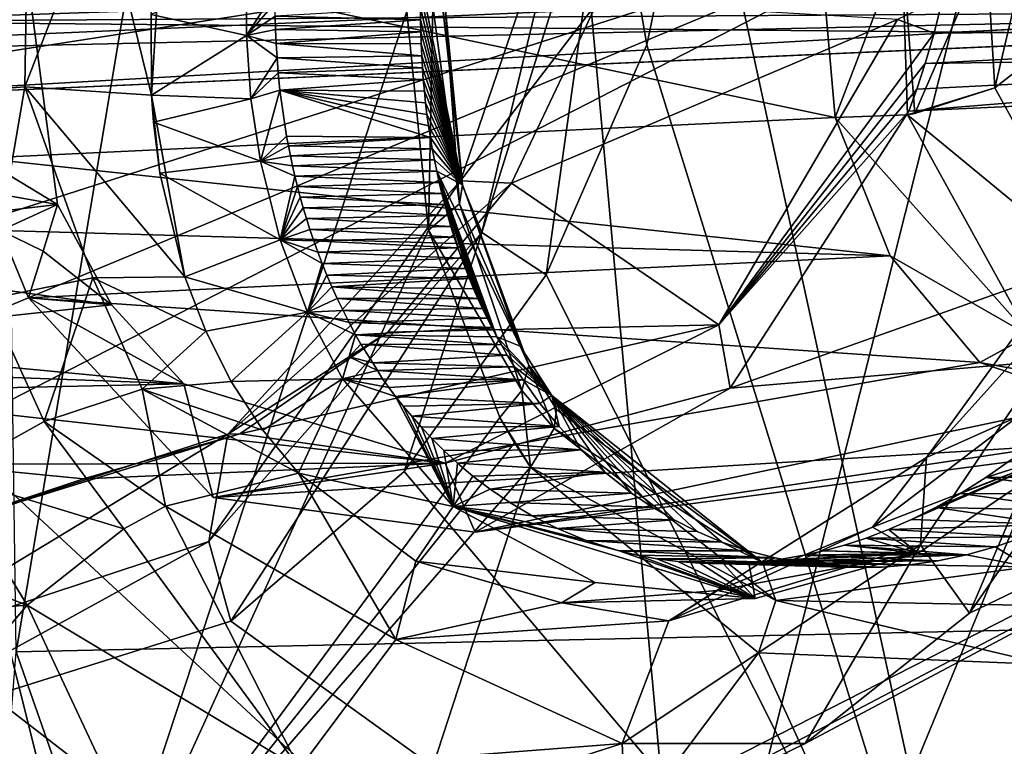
# Model space of a CAD drawing. Header units: metres. Extents: x -150 to 307, y -550 to 84.
# Tile 518 of 656: x 198.42 to 201.46, y -38.42 to -36.18. Entities that reach past the tile are written whole.
import ezdxf

# ---------------------------------------------------------------- set-up
doc = ezdxf.new("R2010")
doc.units = ezdxf.units.M
doc.layers.add('solid_26006363', color=7, linetype='CONTINUOUS')

msp = doc.modelspace()

# ---------------------------------------------------------------- linework, layer by layer
at = {"layer": 'solid_26006363'}
for points in [[(198.146149, -19.081165, 915.328918), (201.605896, -19.081144, 918.411438), (198.412628, -38.132488, 912.564453)], [(201.605896, -19.081144, 918.411438), (205.241486, -37.984425, 918.648743), (198.412628, -38.132488, 912.564453)], [(196.07933, -35.491276, 913.228882), (200.500763, -39.591015, 916.334229), (199.6026, -29.737677, 917.342285)], [(199.6026, -29.737677, 917.342285), (200.500763, -39.591015, 916.334229), (204.250427, -35.52541, 920.349731)], [(196.60083, -30.959694, 878.640259), (199.61853, -36.156464, 881.983643), (198.641815, -39.122635, 881.911133)], [(196.60083, -30.959694, 878.640259), (198.641815, -39.122635, 881.911133), (197.154144, -41.897629, 881.450073)], [(196.07933, -35.491276, 913.228882), (196.779678, -47.213314, 911.235229), (200.500763, -39.591015, 916.334229)], [(200.243149, -35.582558, 888.714294), (200.516663, -35.503532, 889.034363), (200.35878, -36.259407, 889.081665)], [(200.35878, -36.259407, 889.081665), (200.516663, -35.503532, 889.034363), (201.440521, -39.739426, 890.814392)], [(200.516663, -35.503532, 889.034363), (202.404663, -35.79108, 890.63623), (201.440521, -39.739426, 890.814392)], [(200.500763, -39.591015, 916.334229), (206.086868, -47.236549, 919.437012), (204.250427, -35.52541, 920.349731)], [(199.850174, -36.838108, 888.72168), (200.243149, -35.582558, 888.714294), (200.048508, -36.968666, 888.998657)], [(200.138489, -35.639362, 888.180603), (200.243149, -35.582558, 888.714294), (199.850174, -36.838108, 888.72168)], [(200.243149, -35.582558, 888.714294), (200.35878, -36.259407, 889.081665), (200.048508, -36.968666, 888.998657)], [(198.157852, -35.611271, 889.118225), (197.820526, -36.187199, 888.982178), (201.400894, -35.810596, 891.788635)], [(202.438477, -36.028652, 882.87616), (197.820526, -36.187199, 888.982178), (198.157852, -35.611271, 889.118225)], [(199.783768, -36.679253, 888.202698), (200.138489, -35.639362, 888.180603), (199.850174, -36.838108, 888.72168)], [(200.206635, -36.128174, 887.755188), (200.138489, -35.639362, 888.180603), (199.783768, -36.679253, 888.202698)], [(201.613052, -35.629185, 881.686584), (201.433731, -36.39249, 881.715088), (201.407944, -35.959435, 881.597656)], [(201.613052, -35.629185, 881.686584), (201.592758, -36.267509, 881.812805), (201.433731, -36.39249, 881.715088)], [(197.95256, -36.427349, 883.567749), (198.449493, -35.740887, 883.377441), (197.972839, -35.681408, 883.407166)], [(197.95256, -36.427349, 883.567749), (198.439331, -36.388664, 883.521301), (198.449493, -35.740887, 883.377441)], [(198.439331, -36.388664, 883.521301), (198.674774, -35.7808, 883.273132), (198.449493, -35.740887, 883.377441)], [(201.911835, -36.075253, 882.406982), (196.520798, -35.785225, 887.856445), (196.81134, -36.29821, 888.205566)], [(198.439331, -36.388664, 883.521301), (198.830109, -36.414768, 883.278137), (198.674774, -35.7808, 883.273132)], [(198.830109, -36.414768, 883.278137), (198.86557, -35.823593, 883.116211), (198.674774, -35.7808, 883.273132)], [(202.404663, -35.79108, 890.63623), (201.400894, -35.810596, 891.788635), (203.054871, -36.350323, 891.301392)], [(203.887634, -39.413513, 892.74707), (201.440521, -39.739426, 890.814392), (202.404663, -35.79108, 890.63623)], [(198.419159, -35.838333, 884.19165), (198.539871, -36.751644, 884.495178), (197.297882, -36.53051, 885.619934)], [(197.306168, -36.447559, 888.633423), (197.487518, -37.066647, 888.924561), (201.400894, -35.810596, 891.788635)], [(197.820526, -36.187199, 888.982178), (197.306168, -36.447559, 888.633423), (201.400894, -35.810596, 891.788635)], [(197.487518, -37.066647, 888.924561), (197.51506, -37.429348, 889.033691), (201.400894, -35.810596, 891.788635)], [(197.51506, -37.429348, 889.033691), (197.542206, -37.793083, 889.143616), (201.400894, -35.810596, 891.788635)], [(200.005386, -41.350395, 892.043335), (201.400894, -35.810596, 891.788635), (197.542206, -37.793083, 889.143616)], [(198.303192, -36.609104, 884.276001), (198.539871, -36.751644, 884.495178), (198.419159, -35.838333, 884.19165)], [(198.830109, -36.414768, 883.278137), (198.828629, -36.165966, 883.197571), (198.86557, -35.823593, 883.116211)], [(202.06424, -36.357605, 892.462585), (201.400894, -35.810596, 891.788635), (200.005386, -41.350395, 892.043335)], [(203.054871, -36.350323, 891.301392), (201.400894, -35.810596, 891.788635), (202.06424, -36.357605, 892.462585)], [(200.89064, -35.907051, 881.615967), (200.940506, -36.483932, 881.755615), (198.264847, -35.919846, 884.088989)], [(198.264847, -35.919846, 884.088989), (200.940506, -36.483932, 881.755615), (198.303192, -36.609104, 884.276001)], [(201.146118, -35.945385, 881.510315), (200.940506, -36.483932, 881.755615), (200.89064, -35.907051, 881.615967)], [(201.146118, -35.945385, 881.510315), (201.163574, -36.475231, 881.65509), (200.940506, -36.483932, 881.755615)], [(201.146118, -35.945385, 881.510315), (201.186401, -36.471249, 881.652588), (201.163574, -36.475231, 881.65509)], [(201.146118, -35.945385, 881.510315), (201.407944, -35.959435, 881.597656), (201.186401, -36.471249, 881.652588)], [(201.407944, -35.959435, 881.597656), (201.433731, -36.39249, 881.715088), (201.186401, -36.471249, 881.652588)], [(202.352188, -36.15818, 882.799316), (197.820526, -36.187199, 888.982178), (202.438477, -36.028652, 882.87616)], [(199.123123, -36.230049, 882.901611), (199.124222, -36.02935, 882.857361), (198.828629, -36.165966, 883.197571)], [(199.211548, -36.091263, 882.939636), (199.124222, -36.02935, 882.857361), (199.123123, -36.230049, 882.901611)], [(201.911835, -36.075253, 882.406982), (196.81134, -36.29821, 888.205566), (201.999786, -36.182186, 882.485291)], [(199.662659, -36.069263, 882.410828), (199.66153, -36.107121, 882.419556), (199.790054, -36.691853, 882.447144)], [(199.722946, -36.092262, 882.305786), (199.662659, -36.069263, 882.410828), (199.790054, -36.691853, 882.447144)], [(199.211349, -36.130146, 882.948181), (199.211548, -36.091263, 882.939636), (199.123123, -36.230049, 882.901611)], [(199.66153, -36.107121, 882.419556), (199.660934, -36.144791, 882.428711), (199.790054, -36.691853, 882.447144)], [(199.734924, -36.117252, 882.185974), (199.722946, -36.092262, 882.305786), (199.790054, -36.691853, 882.447144)], [(199.211731, -36.170372, 882.95752), (199.211349, -36.130146, 882.948181), (199.123123, -36.230049, 882.901611)], [(199.698349, -36.139565, 882.073975), (199.68512, -36.83107, 882.187988), (199.61853, -36.156464, 881.983643)], [(199.698349, -36.139565, 882.073975), (199.780746, -36.750233, 882.308777), (199.68512, -36.83107, 882.187988)], [(199.698349, -36.139565, 882.073975), (199.734924, -36.117252, 882.185974), (199.780746, -36.750233, 882.308777)], [(199.734924, -36.117252, 882.185974), (199.790054, -36.691853, 882.447144), (199.780746, -36.750233, 882.308777)], [(199.940918, -36.686573, 887.72052), (200.206635, -36.128174, 887.755188), (199.783768, -36.679253, 888.202698)], [(201.133255, -36.181389, 886.426392), (200.206635, -36.128174, 887.755188), (199.940918, -36.686573, 887.72052)], [(201.246017, -36.22303, 886.52655), (201.273468, -36.112949, 886.523254), (201.133255, -36.181389, 886.426392)], [(203.379333, -36.12162, 883.688232), (201.273468, -36.112949, 886.523254), (201.246017, -36.22303, 886.52655)], [(203.379333, -36.12162, 883.688232), (201.246017, -36.22303, 886.52655), (203.35878, -36.205265, 883.68573)], [(202.23909, -36.228844, 882.698547), (197.820526, -36.187199, 888.982178), (202.352188, -36.15818, 882.799316)], [(198.641815, -39.122635, 881.911133), (199.61853, -36.156464, 881.983643), (199.68512, -36.83107, 882.187988)], [(199.123123, -36.230049, 882.901611), (198.828629, -36.165966, 883.197571), (198.830109, -36.414768, 883.278137)], [(199.212875, -36.212036, 882.967834), (199.211731, -36.170372, 882.95752), (199.123123, -36.230049, 882.901611)], [(199.211731, -36.170372, 882.95752), (199.660904, -36.182262, 882.438232), (199.660934, -36.144791, 882.428711)], [(199.212875, -36.212036, 882.967834), (199.660904, -36.182262, 882.438232), (199.211731, -36.170372, 882.95752)], [(199.660934, -36.144791, 882.428711), (199.660904, -36.182262, 882.438232), (199.790054, -36.691853, 882.447144)], [(201.999786, -36.182186, 882.485291), (196.81134, -36.29821, 888.205566), (197.306168, -36.447559, 888.633423)], [(201.999786, -36.182186, 882.485291), (197.306168, -36.447559, 888.633423), (202.113388, -36.234154, 882.586548)], [(202.23909, -36.228844, 882.698547), (197.306168, -36.447559, 888.633423), (197.820526, -36.187199, 888.982178)], [(199.212875, -36.212036, 882.967834), (199.661438, -36.219528, 882.448181), (199.660904, -36.182262, 882.438232)], [(199.660904, -36.182262, 882.438232), (199.661438, -36.219528, 882.448181), (199.790054, -36.691853, 882.447144)], [(200.581528, -37.123749, 886.20343), (201.133255, -36.181389, 886.426392), (199.940918, -36.686573, 887.72052)], [(201.246017, -36.22303, 886.52655), (201.133255, -36.181389, 886.426392), (200.581528, -37.123749, 886.20343)], [(202.113388, -36.234154, 882.586548), (197.306168, -36.447559, 888.633423), (202.23909, -36.228844, 882.698547)], [(199.136993, -36.425858, 882.956726), (199.123123, -36.230049, 882.901611), (198.830109, -36.414768, 883.278137)], [(199.214722, -36.255108, 882.979004), (199.212875, -36.212036, 882.967834), (199.123123, -36.230049, 882.901611)], [(199.217484, -36.299671, 882.991211), (199.123123, -36.230049, 882.901611), (199.136993, -36.425858, 882.956726)], [(199.217484, -36.299671, 882.991211), (199.214722, -36.255108, 882.979004), (199.123123, -36.230049, 882.901611)], [(199.214722, -36.255108, 882.979004), (199.661438, -36.219528, 882.448181), (199.212875, -36.212036, 882.967834)], [(199.214722, -36.255108, 882.979004), (199.662521, -36.256584, 882.458496), (199.661438, -36.219528, 882.448181)], [(199.661438, -36.219528, 882.448181), (199.662521, -36.256584, 882.458496), (199.790054, -36.691853, 882.447144)], [(201.218704, -36.316486, 886.526123), (201.246017, -36.22303, 886.52655), (200.581528, -37.123749, 886.20343)], [(203.35878, -36.205265, 883.68573), (201.246017, -36.22303, 886.52655), (201.218704, -36.316486, 886.526123)], [(203.35878, -36.205265, 883.68573), (201.218704, -36.316486, 886.526123), (203.335449, -36.286343, 883.68042)], [(199.214722, -36.255108, 882.979004), (199.664154, -36.293419, 882.469177), (199.662521, -36.256584, 882.458496)], [(199.217484, -36.299671, 882.991211), (199.664154, -36.293419, 882.469177), (199.214722, -36.255108, 882.979004)], [(199.662521, -36.256584, 882.458496), (199.664154, -36.293419, 882.469177), (199.790054, -36.691853, 882.447144)], [(200.048508, -36.968666, 888.998657), (200.35878, -36.259407, 889.081665), (201.440521, -39.739426, 890.814392)], [(199.217484, -36.299671, 882.991211), (199.666336, -36.330032, 882.480225), (199.664154, -36.293419, 882.469177)], [(199.664154, -36.293419, 882.469177), (199.666336, -36.330032, 882.480225), (199.790054, -36.691853, 882.447144)], [(203.335449, -36.286343, 883.68042), (201.192291, -36.395985, 886.523315), (201.167603, -36.463921, 886.519165)], [(203.335449, -36.286343, 883.68042), (201.167603, -36.463921, 886.519165), (203.30957, -36.364742, 883.672546)], [(203.335449, -36.286343, 883.68042), (201.218704, -36.316486, 886.526123), (201.192291, -36.395985, 886.523315)], [(201.592758, -36.267509, 881.812805), (201.741913, -36.95203, 882.086243), (201.433731, -36.39249, 881.715088)], [(199.221191, -36.345753, 883.004517), (199.217484, -36.299671, 882.991211), (199.136993, -36.425858, 882.956726)], [(199.221191, -36.345753, 883.004517), (199.666336, -36.330032, 882.480225), (199.217484, -36.299671, 882.991211)], [(201.192291, -36.395985, 886.523315), (201.218704, -36.316486, 886.526123), (200.581528, -37.123749, 886.20343)], [(199.226578, -36.399181, 883.020874), (199.221191, -36.345753, 883.004517), (199.136993, -36.425858, 882.956726)], [(199.221191, -36.345753, 883.004517), (199.669052, -36.366421, 882.491638), (199.666336, -36.330032, 882.480225)], [(199.226578, -36.399181, 883.020874), (199.669052, -36.366421, 882.491638), (199.221191, -36.345753, 883.004517)], [(199.666336, -36.330032, 882.480225), (199.669052, -36.366421, 882.491638), (199.790054, -36.691853, 882.447144)], [(199.226578, -36.399181, 883.020874), (199.672333, -36.40258, 882.503418), (199.669052, -36.366421, 882.491638)], [(199.669052, -36.366421, 882.491638), (199.672333, -36.40258, 882.503418), (199.790054, -36.691853, 882.447144)], [(204.471985, -37.200504, 894.66687), (202.06424, -36.357605, 892.462585), (200.005386, -41.350395, 892.043335)], [(203.30957, -36.364742, 883.672546), (201.167603, -36.463921, 886.519165), (200.616348, -37.31908, 886.277466)], [(202.817108, -37.13018, 883.4021), (203.30957, -36.364742, 883.672546), (200.616348, -37.31908, 886.277466)], [(197.95256, -36.427349, 883.567749), (198.326126, -37.044201, 883.839478), (198.439331, -36.388664, 883.521301)], [(198.439331, -36.388664, 883.521301), (198.326126, -37.044201, 883.839478), (198.648895, -36.978058, 883.734985)], [(198.439331, -36.388664, 883.521301), (198.648895, -36.978058, 883.734985), (198.93335, -36.975422, 883.536133)], [(198.439331, -36.388664, 883.521301), (198.93335, -36.975422, 883.536133), (198.830109, -36.414768, 883.278137)], [(198.856003, -36.655067, 883.374634), (198.830109, -36.414768, 883.278137), (198.93335, -36.975422, 883.536133)], [(198.856003, -36.655067, 883.374634), (198.836243, -36.497795, 883.309326), (198.830109, -36.414768, 883.278137)], [(199.136993, -36.425858, 882.956726), (198.830109, -36.414768, 883.278137), (198.836243, -36.497795, 883.309326)], [(199.226578, -36.399181, 883.020874), (199.136993, -36.425858, 882.956726), (199.166534, -36.618061, 883.02356)], [(199.247208, -36.541508, 883.069397), (199.226578, -36.399181, 883.020874), (199.166534, -36.618061, 883.02356)], [(199.226578, -36.399181, 883.020874), (199.690842, -36.544914, 882.554321), (199.685394, -36.509663, 882.541077)], [(199.247208, -36.541508, 883.069397), (199.690842, -36.544914, 882.554321), (199.226578, -36.399181, 883.020874)], [(199.226578, -36.399181, 883.020874), (199.685394, -36.509663, 882.541077), (199.680496, -36.474194, 882.528137)], [(199.226578, -36.399181, 883.020874), (199.680496, -36.474194, 882.528137), (199.676132, -36.438503, 882.515625)], [(199.226578, -36.399181, 883.020874), (199.676132, -36.438503, 882.515625), (199.672333, -36.40258, 882.503418)], [(199.672333, -36.40258, 882.503418), (199.676132, -36.438503, 882.515625), (199.790054, -36.691853, 882.447144)], [(201.167603, -36.463921, 886.519165), (201.192291, -36.395985, 886.523315), (200.581528, -37.123749, 886.20343)], [(201.433731, -36.39249, 881.715088), (201.163574, -36.475231, 881.65509), (201.186401, -36.471249, 881.652588)], [(201.741913, -36.95203, 882.086243), (201.163574, -36.475231, 881.65509), (201.433731, -36.39249, 881.715088)], [(199.166534, -36.618061, 883.02356), (199.136993, -36.425858, 882.956726), (198.836243, -36.497795, 883.309326)], [(199.676132, -36.438503, 882.515625), (199.680496, -36.474194, 882.528137), (199.790054, -36.691853, 882.447144)], [(199.680496, -36.474194, 882.528137), (199.685394, -36.509663, 882.541077), (199.790054, -36.691853, 882.447144)], [(200.616348, -37.31908, 886.277466), (201.167603, -36.463921, 886.519165), (200.581528, -37.123749, 886.20343)], [(201.539383, -37.156746, 882.107483), (200.940506, -36.483932, 881.755615), (201.163574, -36.475231, 881.65509)], [(201.741913, -36.95203, 882.086243), (201.539383, -37.156746, 882.107483), (201.163574, -36.475231, 881.65509)], [(200.940506, -36.483932, 881.755615), (201.110764, -36.910793, 881.968628), (198.303192, -36.609104, 884.276001)], [(199.166534, -36.618061, 883.02356), (198.836243, -36.497795, 883.309326), (198.856003, -36.655067, 883.374634)], [(201.539383, -37.156746, 882.107483), (201.110764, -36.910793, 881.968628), (200.940506, -36.483932, 881.755615)], [(198.539871, -36.751644, 884.495178), (197.421143, -36.883854, 885.822998), (197.297882, -36.53051, 885.619934)], [(199.685394, -36.509663, 882.541077), (199.690842, -36.544914, 882.554321), (199.790054, -36.691853, 882.447144)], [(199.252792, -36.571495, 883.080566), (199.247208, -36.541508, 883.069397), (199.166534, -36.618061, 883.02356)], [(199.252792, -36.571495, 883.080566), (199.690842, -36.544914, 882.554321), (199.247208, -36.541508, 883.069397)], [(199.252792, -36.571495, 883.080566), (199.696838, -36.579926, 882.567993), (199.690842, -36.544914, 882.554321)], [(199.690842, -36.544914, 882.554321), (199.696838, -36.579926, 882.567993), (199.790054, -36.691853, 882.447144)], [(199.258835, -36.601994, 883.092285), (199.252792, -36.571495, 883.080566), (199.166534, -36.618061, 883.02356)], [(199.258835, -36.601994, 883.092285), (199.696838, -36.579926, 882.567993), (199.252792, -36.571495, 883.080566)], [(199.258835, -36.601994, 883.092285), (199.703369, -36.614689, 882.582031), (199.696838, -36.579926, 882.567993)], [(199.696838, -36.579926, 882.567993), (199.703369, -36.614689, 882.582031), (199.790054, -36.691853, 882.447144)], [(198.364777, -36.832581, 884.375977), (198.539871, -36.751644, 884.495178), (198.303192, -36.609104, 884.276001)], [(201.110764, -36.910793, 881.968628), (198.364777, -36.832581, 884.375977), (198.303192, -36.609104, 884.276001)], [(199.227661, -36.861504, 883.127197), (199.166534, -36.618061, 883.02356), (198.856003, -36.655067, 883.374634)], [(199.265427, -36.632996, 883.104553), (199.258835, -36.601994, 883.092285), (199.166534, -36.618061, 883.02356)], [(199.272659, -36.664497, 883.117432), (199.166534, -36.618061, 883.02356), (199.227661, -36.861504, 883.127197)], [(199.272659, -36.664497, 883.117432), (199.265427, -36.632996, 883.104553), (199.166534, -36.618061, 883.02356)], [(199.265427, -36.632996, 883.104553), (199.703369, -36.614689, 882.582031), (199.258835, -36.601994, 883.092285)], [(199.265427, -36.632996, 883.104553), (199.710434, -36.649181, 882.596375), (199.703369, -36.614689, 882.582031)], [(199.703369, -36.614689, 882.582031), (199.710434, -36.649181, 882.596375), (199.790054, -36.691853, 882.447144)], [(199.227661, -36.861504, 883.127197), (198.856003, -36.655067, 883.374634), (198.93335, -36.975422, 883.536133)], [(199.272659, -36.664497, 883.117432), (199.710434, -36.649181, 882.596375), (199.265427, -36.632996, 883.104553)], [(199.272659, -36.664497, 883.117432), (199.718155, -36.683918, 882.611328), (199.710434, -36.649181, 882.596375)], [(199.710434, -36.649181, 882.596375), (199.896149, -37.160625, 882.873352), (199.968063, -37.189285, 882.770874)], [(199.790054, -36.691853, 882.447144), (199.710434, -36.649181, 882.596375), (199.968063, -37.189285, 882.770874)], [(199.710434, -36.649181, 882.596375), (199.880859, -37.131821, 882.853943), (199.896149, -37.160625, 882.873352)], [(199.710434, -36.649181, 882.596375), (199.866028, -37.102551, 882.834778), (199.880859, -37.131821, 882.853943)], [(199.710434, -36.649181, 882.596375), (199.851669, -37.072815, 882.815857), (199.866028, -37.102551, 882.834778)], [(199.710434, -36.649181, 882.596375), (199.837784, -37.042622, 882.79718), (199.851669, -37.072815, 882.815857)], [(199.710434, -36.649181, 882.596375), (199.824387, -37.01199, 882.778809), (199.837784, -37.042622, 882.79718)], [(199.710434, -36.649181, 882.596375), (199.811478, -36.98093, 882.760681), (199.824387, -37.01199, 882.778809)], [(199.710434, -36.649181, 882.596375), (199.775742, -36.8853, 882.708069), (199.811478, -36.98093, 882.760681)], [(199.710434, -36.649181, 882.596375), (199.744583, -36.786221, 882.658264), (199.775742, -36.8853, 882.708069)], [(199.710434, -36.649181, 882.596375), (199.726425, -36.718346, 882.626648), (199.744583, -36.786221, 882.658264)], [(199.710434, -36.649181, 882.596375), (199.718155, -36.683918, 882.611328), (199.726425, -36.718346, 882.626648)], [(199.783768, -36.679253, 888.202698), (199.850174, -36.838108, 888.72168), (199.007339, -37.791985, 888.29657)], [(199.065521, -37.46043, 887.865601), (199.783768, -36.679253, 888.202698), (199.007339, -37.791985, 888.29657)], [(199.940918, -36.686573, 887.72052), (199.783768, -36.679253, 888.202698), (199.065521, -37.46043, 887.865601)], [(199.55925, -37.146107, 887.566223), (199.940918, -36.686573, 887.72052), (199.065521, -37.46043, 887.865601)], [(199.280609, -36.696503, 883.130981), (199.272659, -36.664497, 883.117432), (199.227661, -36.861504, 883.127197)], [(199.280609, -36.696503, 883.130981), (199.718155, -36.683918, 882.611328), (199.272659, -36.664497, 883.117432)], [(199.280609, -36.696503, 883.130981), (199.726425, -36.718346, 882.626648), (199.718155, -36.683918, 882.611328)], [(200.581528, -37.123749, 886.20343), (199.940918, -36.686573, 887.72052), (199.55925, -37.146107, 887.566223)], [(199.289154, -36.729019, 883.145142), (199.280609, -36.696503, 883.130981), (199.227661, -36.861504, 883.127197)], [(199.289154, -36.729019, 883.145142), (199.726425, -36.718346, 882.626648), (199.280609, -36.696503, 883.130981)], [(199.289154, -36.729019, 883.145142), (199.735245, -36.752453, 882.642273), (199.726425, -36.718346, 882.626648)], [(199.726425, -36.718346, 882.626648), (199.735245, -36.752453, 882.642273), (199.744583, -36.786221, 882.658264)], [(199.780746, -36.750233, 882.308777), (199.790054, -36.691853, 882.447144), (199.99498, -37.247765, 882.661255)], [(199.790054, -36.691853, 882.447144), (199.968063, -37.189285, 882.770874), (199.99498, -37.247765, 882.661255)], [(201.223114, -37.53331, 886.041443), (201.867325, -36.817547, 886.783569), (201.81871, -36.710655, 886.244629)], [(201.223114, -37.53331, 886.041443), (201.81871, -36.710655, 886.244629), (201.503632, -37.407005, 885.614563)], [(197.064743, -41.721054, 884.304749), (202.36969, -43.163197, 888.930786), (204.014542, -36.732822, 888.632507)], [(197.675644, -39.963257, 884.334839), (197.064743, -41.721054, 884.304749), (204.014542, -36.732822, 888.632507)], [(200.296326, -38.685452, 886.094238), (197.675644, -39.963257, 884.334839), (204.014542, -36.732822, 888.632507)], [(199.29834, -36.762035, 883.159912), (199.289154, -36.729019, 883.145142), (199.227661, -36.861504, 883.127197)], [(199.29834, -36.762035, 883.159912), (199.735245, -36.752453, 882.642273), (199.289154, -36.729019, 883.145142)], [(199.780746, -36.750233, 882.308777), (199.973022, -37.325668, 882.563232), (199.68512, -36.83107, 882.187988)], [(199.780746, -36.750233, 882.308777), (199.99498, -37.247765, 882.661255), (199.973022, -37.325668, 882.563232)], [(200.848236, -38.415031, 886.46991), (200.296326, -38.685452, 886.094238), (204.014542, -36.732822, 888.632507)], [(201.35498, -38.013569, 886.77948), (200.848236, -38.415031, 886.46991), (204.014542, -36.732822, 888.632507)], [(202.097397, -36.946907, 887.12384), (201.35498, -38.013569, 886.77948), (204.014542, -36.732822, 888.632507)], [(198.539871, -36.751644, 884.495178), (198.706207, -37.061543, 884.698486), (197.421143, -36.883854, 885.822998)], [(198.364777, -36.832581, 884.375977), (198.495026, -36.895836, 884.493225), (198.539871, -36.751644, 884.495178)], [(198.495026, -36.895836, 884.493225), (198.706207, -37.061543, 884.698486), (198.539871, -36.751644, 884.495178)], [(199.308304, -36.795532, 883.175415), (199.29834, -36.762035, 883.159912), (199.227661, -36.861504, 883.127197)], [(199.29834, -36.762035, 883.159912), (199.744583, -36.786221, 882.658264), (199.735245, -36.752453, 882.642273)], [(199.308304, -36.795532, 883.175415), (199.744583, -36.786221, 882.658264), (199.29834, -36.762035, 883.159912)], [(199.319153, -36.829487, 883.191711), (199.308304, -36.795532, 883.175415), (199.227661, -36.861504, 883.127197)], [(199.308304, -36.795532, 883.175415), (199.754456, -36.819622, 882.674561), (199.744583, -36.786221, 882.658264)], [(199.319153, -36.829487, 883.191711), (199.754456, -36.819622, 882.674561), (199.308304, -36.795532, 883.175415)], [(199.744583, -36.786221, 882.658264), (199.764832, -36.852646, 882.691162), (199.775742, -36.8853, 882.708069)], [(199.744583, -36.786221, 882.658264), (199.754456, -36.819622, 882.674561), (199.764832, -36.852646, 882.691162)], [(198.364777, -36.832581, 884.375977), (198.450043, -37.04002, 884.491333), (198.495026, -36.895836, 884.493225)], [(201.110764, -36.910793, 881.968628), (198.450043, -37.04002, 884.491333), (198.364777, -36.832581, 884.375977)], [(198.641815, -39.122635, 881.911133), (199.68512, -36.83107, 882.187988), (199.905212, -37.409859, 882.493896)], [(199.007339, -37.791985, 888.29657), (199.850174, -36.838108, 888.72168), (199.075226, -38.038105, 888.474243)], [(199.850174, -36.838108, 888.72168), (199.610458, -37.576035, 888.791626), (199.075226, -38.038105, 888.474243)], [(199.330826, -36.863918, 883.208801), (199.319153, -36.829487, 883.191711), (199.227661, -36.861504, 883.127197)], [(199.319153, -36.829487, 883.191711), (199.764832, -36.852646, 882.691162), (199.754456, -36.819622, 882.674561)], [(199.330826, -36.863918, 883.208801), (199.764832, -36.852646, 882.691162), (199.319153, -36.829487, 883.191711)], [(199.850174, -36.838108, 888.72168), (200.048508, -36.968666, 888.998657), (199.610458, -37.576035, 888.791626)], [(199.973022, -37.325668, 882.563232), (199.905212, -37.409859, 882.493896), (199.68512, -36.83107, 882.187988)], [(201.867325, -36.817547, 886.783569), (201.204086, -37.802689, 886.5224), (201.35498, -38.013569, 886.77948)], [(201.223114, -37.53331, 886.041443), (201.204086, -37.802689, 886.5224), (201.867325, -36.817547, 886.783569)], [(201.867325, -36.817547, 886.783569), (201.35498, -38.013569, 886.77948), (202.097397, -36.946907, 887.12384)], [(199.311844, -37.084839, 883.244873), (199.227661, -36.861504, 883.127197), (198.93335, -36.975422, 883.536133)], [(199.356598, -36.934204, 883.2453), (199.227661, -36.861504, 883.127197), (199.311844, -37.084839, 883.244873)], [(199.343246, -36.898846, 883.226624), (199.330826, -36.863918, 883.208801), (199.227661, -36.861504, 883.127197)], [(199.356598, -36.934204, 883.2453), (199.343246, -36.898846, 883.226624), (199.227661, -36.861504, 883.127197)], [(199.330826, -36.863918, 883.208801), (199.775742, -36.8853, 882.708069), (199.764832, -36.852646, 882.691162)], [(199.343246, -36.898846, 883.226624), (199.775742, -36.8853, 882.708069), (199.330826, -36.863918, 883.208801)], [(198.706207, -37.061543, 884.698486), (197.609161, -37.179749, 886.060303), (197.421143, -36.883854, 885.822998)], [(198.495026, -36.895836, 884.493225), (198.450043, -37.04002, 884.491333), (198.706207, -37.061543, 884.698486)], [(199.343246, -36.898846, 883.226624), (199.78714, -36.917572, 882.725342), (199.775742, -36.8853, 882.708069)], [(199.356598, -36.934204, 883.2453), (199.78714, -36.917572, 882.725342), (199.343246, -36.898846, 883.226624)], [(199.775742, -36.8853, 882.708069), (199.799057, -36.949451, 882.742859), (199.811478, -36.98093, 882.760681)], [(199.775742, -36.8853, 882.708069), (199.78714, -36.917572, 882.725342), (199.799057, -36.949451, 882.742859)], [(201.110764, -36.910793, 881.968628), (201.387009, -37.23988, 882.251099), (198.450043, -37.04002, 884.491333)], [(199.356598, -36.934204, 883.2453), (199.799057, -36.949451, 882.742859), (199.78714, -36.917572, 882.725342)], [(201.539383, -37.156746, 882.107483), (201.387009, -37.23988, 882.251099), (201.110764, -36.910793, 881.968628)], [(199.371002, -36.96994, 883.264893), (199.356598, -36.934204, 883.2453), (199.311844, -37.084839, 883.244873)], [(199.371002, -36.96994, 883.264893), (199.799057, -36.949451, 882.742859), (199.356598, -36.934204, 883.2453)], [(199.371002, -36.96994, 883.264893), (199.811478, -36.98093, 882.760681), (199.799057, -36.949451, 882.742859)], [(198.648895, -36.978058, 883.734985), (198.326126, -37.044201, 883.839478), (198.498337, -37.421989, 884.070679)], [(198.648895, -36.978058, 883.734985), (198.498337, -37.421989, 884.070679), (198.801544, -37.32193, 883.951233)], [(198.997803, -37.142895, 883.638794), (198.93335, -36.975422, 883.536133), (198.648895, -36.978058, 883.734985)], [(198.997803, -37.142895, 883.638794), (198.648895, -36.978058, 883.734985), (198.801544, -37.32193, 883.951233)], [(199.311844, -37.084839, 883.244873), (198.93335, -36.975422, 883.536133), (198.997803, -37.142895, 883.638794)], [(199.386627, -37.006001, 883.285522), (199.371002, -36.96994, 883.264893), (199.311844, -37.084839, 883.244873)], [(199.386627, -37.006001, 883.285522), (199.811478, -36.98093, 882.760681), (199.371002, -36.96994, 883.264893)], [(199.386627, -37.006001, 883.285522), (199.824387, -37.01199, 882.778809), (199.811478, -36.98093, 882.760681)], [(199.610458, -37.576035, 888.791626), (200.048508, -36.968666, 888.998657), (201.440521, -39.739426, 890.814392)], [(199.403381, -37.042416, 883.307129), (199.386627, -37.006001, 883.285522), (199.311844, -37.084839, 883.244873)], [(199.386627, -37.006001, 883.285522), (199.837784, -37.042622, 882.79718), (199.824387, -37.01199, 882.778809)], [(199.403381, -37.042416, 883.307129), (199.837784, -37.042622, 882.79718), (199.386627, -37.006001, 883.285522)], [(198.326126, -37.044201, 883.839478), (198.201035, -37.587139, 884.093994), (198.498337, -37.421989, 884.070679)], [(198.450043, -37.04002, 884.491333), (198.929794, -37.305511, 884.932373), (198.706207, -37.061543, 884.698486)], [(199.020355, -37.656471, 885.087036), (198.929794, -37.305511, 884.932373), (198.450043, -37.04002, 884.491333)], [(201.387009, -37.23988, 882.251099), (199.020355, -37.656471, 885.087036), (198.450043, -37.04002, 884.491333)], [(199.421219, -37.079193, 883.329651), (199.403381, -37.042416, 883.307129), (199.311844, -37.084839, 883.244873)], [(199.403381, -37.042416, 883.307129), (199.851669, -37.072815, 882.815857), (199.837784, -37.042622, 882.79718)], [(199.421219, -37.079193, 883.329651), (199.851669, -37.072815, 882.815857), (199.403381, -37.042416, 883.307129)], [(198.706207, -37.061543, 884.698486), (198.929794, -37.305511, 884.932373), (197.609161, -37.179749, 886.060303)], [(199.311844, -37.084839, 883.244873), (198.997803, -37.142895, 883.638794), (199.076416, -37.298656, 883.748657)], [(199.311844, -37.084839, 883.244873), (199.076416, -37.298656, 883.748657), (199.419998, -37.289677, 883.377625)], [(199.44014, -37.116325, 883.35321), (199.421219, -37.079193, 883.329651), (199.311844, -37.084839, 883.244873)], [(199.460159, -37.153816, 883.377686), (199.311844, -37.084839, 883.244873), (199.419998, -37.289677, 883.377625)], [(199.44014, -37.116325, 883.35321), (199.311844, -37.084839, 883.244873), (199.460159, -37.153816, 883.377686)], [(199.421219, -37.079193, 883.329651), (199.866028, -37.102551, 882.834778), (199.851669, -37.072815, 882.815857)], [(199.44014, -37.116325, 883.35321), (199.866028, -37.102551, 882.834778), (199.421219, -37.079193, 883.329651)], [(199.44014, -37.116325, 883.35321), (199.880859, -37.131821, 882.853943), (199.866028, -37.102551, 882.834778)], [(198.997803, -37.142895, 883.638794), (198.801544, -37.32193, 883.951233), (199.076416, -37.298656, 883.748657)], [(199.102997, -37.45953, 887.309265), (199.55925, -37.146107, 887.566223), (199.065521, -37.46043, 887.865601)], [(200.581528, -37.123749, 886.20343), (199.55925, -37.146107, 887.566223), (199.102997, -37.45953, 887.309265)], [(199.736145, -37.550323, 885.629822), (200.581528, -37.123749, 886.20343), (199.102997, -37.45953, 887.309265)], [(199.44014, -37.116325, 883.35321), (199.460159, -37.153816, 883.377686), (199.880859, -37.131821, 882.853943)], [(199.460159, -37.153816, 883.377686), (199.896149, -37.160625, 882.873352), (199.880859, -37.131821, 882.853943)], [(200.616348, -37.31908, 886.277466), (200.581528, -37.123749, 886.20343), (199.736145, -37.550323, 885.629822)], [(202.817108, -37.13018, 883.4021), (200.616348, -37.31908, 886.277466), (199.829163, -37.763145, 885.754395)], [(202.458878, -37.370193, 883.150879), (202.817108, -37.13018, 883.4021), (199.829163, -37.763145, 885.754395)], [(199.460159, -37.153816, 883.377686), (199.419998, -37.289677, 883.377625), (199.440399, -37.222336, 883.378052)], [(199.47612, -37.182827, 883.397034), (199.460159, -37.153816, 883.377686), (199.440399, -37.222336, 883.378052)], [(199.460159, -37.153816, 883.377686), (199.910934, -37.185474, 882.891602), (199.896149, -37.160625, 882.873352)], [(199.47612, -37.182827, 883.397034), (199.910934, -37.185474, 882.891602), (199.460159, -37.153816, 883.377686)], [(200.066193, -37.341129, 882.830566), (199.968063, -37.189285, 882.770874), (199.896149, -37.160625, 882.873352)], [(199.910934, -37.185474, 882.891602), (200.066193, -37.341129, 882.830566), (199.896149, -37.160625, 882.873352)], [(201.539383, -37.156746, 882.107483), (202.194565, -37.387703, 882.68103), (201.387009, -37.23988, 882.251099)], [(198.929794, -37.305511, 884.932373), (197.681137, -37.259525, 886.141113), (197.609161, -37.179749, 886.060303)], [(199.513046, -37.240822, 883.439636), (199.47612, -37.182827, 883.397034), (199.440399, -37.222336, 883.378052)], [(199.47612, -37.182827, 883.397034), (199.928253, -37.217281, 882.913208), (199.910934, -37.185474, 882.891602)], [(199.513046, -37.240822, 883.439636), (199.928253, -37.217281, 882.913208), (199.47612, -37.182827, 883.397034)], [(199.910934, -37.185474, 882.891602), (199.928253, -37.217281, 882.913208), (200.066193, -37.341129, 882.830566)], [(200.066193, -37.341129, 882.830566), (199.99498, -37.247765, 882.661255), (199.968063, -37.189285, 882.770874)], [(204.241806, -37.837116, 894.632019), (204.471985, -37.200504, 894.66687), (200.005386, -41.350395, 892.043335)], [(199.527359, -37.264549, 883.456421), (199.440399, -37.222336, 883.378052), (199.419998, -37.289677, 883.377625)], [(199.527359, -37.264549, 883.456421), (199.513046, -37.240822, 883.439636), (199.440399, -37.222336, 883.378052)], [(199.513046, -37.240822, 883.439636), (199.951065, -37.252602, 882.940369), (199.928253, -37.217281, 882.913208)], [(199.928253, -37.217281, 882.913208), (199.951065, -37.252602, 882.940369), (200.066193, -37.341129, 882.830566)], [(198.929794, -37.305511, 884.932373), (197.758453, -37.331703, 886.223755), (197.681137, -37.259525, 886.141113)], [(201.387009, -37.23988, 882.251099), (202.06395, -37.468948, 882.843201), (199.020355, -37.656471, 885.087036)], [(199.543579, -37.289825, 883.475159), (199.527359, -37.264549, 883.456421), (199.419998, -37.289677, 883.377625)], [(199.527359, -37.264549, 883.456421), (199.951065, -37.252602, 882.940369), (199.513046, -37.240822, 883.439636)], [(199.527359, -37.264549, 883.456421), (199.976913, -37.293491, 882.971069), (199.951065, -37.252602, 882.940369)], [(199.543579, -37.289825, 883.475159), (199.976913, -37.293491, 882.971069), (199.527359, -37.264549, 883.456421)], [(199.951065, -37.252602, 882.940369), (199.976913, -37.293491, 882.971069), (200.066193, -37.341129, 882.830566)], [(200.072952, -37.44315, 882.693176), (199.973022, -37.325668, 882.563232), (199.99498, -37.247765, 882.661255)], [(200.080353, -37.384857, 882.761719), (200.072952, -37.44315, 882.693176), (199.99498, -37.247765, 882.661255)], [(200.066193, -37.341129, 882.830566), (200.080353, -37.384857, 882.761719), (199.99498, -37.247765, 882.661255)], [(202.194565, -37.387703, 882.68103), (202.06395, -37.468948, 882.843201), (201.387009, -37.23988, 882.251099)], [(199.419998, -37.289677, 883.377625), (199.076416, -37.298656, 883.748657), (199.173264, -37.447983, 883.870544)], [(199.419998, -37.289677, 883.377625), (199.173264, -37.447983, 883.870544), (199.283875, -37.581348, 883.997925)], [(199.760956, -37.684143, 883.739258), (199.419998, -37.289677, 883.377625), (199.283875, -37.581348, 883.997925)], [(199.583435, -37.344379, 883.519287), (199.419998, -37.289677, 883.377625), (199.760956, -37.684143, 883.739258)], [(199.562225, -37.31641, 883.496033), (199.543579, -37.289825, 883.475159), (199.419998, -37.289677, 883.377625)], [(199.583435, -37.344379, 883.519287), (199.562225, -37.31641, 883.496033), (199.419998, -37.289677, 883.377625)], [(199.562225, -37.31641, 883.496033), (199.976913, -37.293491, 882.971069), (199.543579, -37.289825, 883.475159)], [(199.583435, -37.344379, 883.519287), (199.976913, -37.293491, 882.971069), (199.562225, -37.31641, 883.496033)], [(199.583435, -37.344379, 883.519287), (200.029007, -37.36618, 883.030762), (199.976913, -37.293491, 882.971069)], [(200.029007, -37.36618, 883.030762), (200.066193, -37.341129, 882.830566), (199.976913, -37.293491, 882.971069)], [(199.736145, -37.550323, 885.629822), (197.758453, -37.331703, 886.223755), (198.929794, -37.305511, 884.932373)], [(198.872925, -37.682835, 884.294067), (198.801544, -37.32193, 883.951233), (198.498337, -37.421989, 884.070679)], [(199.173264, -37.447983, 883.870544), (199.076416, -37.298656, 883.748657), (198.801544, -37.32193, 883.951233)], [(199.283875, -37.581348, 883.997925), (199.173264, -37.447983, 883.870544), (198.801544, -37.32193, 883.951233)], [(198.872925, -37.682835, 884.294067), (199.283875, -37.581348, 883.997925), (198.801544, -37.32193, 883.951233)], [(199.020355, -37.656471, 885.087036), (199.736145, -37.550323, 885.629822), (198.929794, -37.305511, 884.932373)], [(199.829163, -37.763145, 885.754395), (200.616348, -37.31908, 886.277466), (199.736145, -37.550323, 885.629822)], [(199.973022, -37.325668, 882.563232), (199.999924, -37.562607, 882.604126), (199.905212, -37.409859, 882.493896)], [(200.072952, -37.44315, 882.693176), (199.999924, -37.562607, 882.604126), (199.973022, -37.325668, 882.563232)], [(199.736145, -37.550323, 885.629822), (198.157913, -37.553116, 886.602722), (197.758453, -37.331703, 886.223755)], [(199.607224, -37.373932, 883.544983), (200.029007, -37.36618, 883.030762), (199.583435, -37.344379, 883.519287)], [(199.607224, -37.373932, 883.544983), (199.583435, -37.344379, 883.519287), (199.760956, -37.684143, 883.739258)], [(200.029007, -37.36618, 883.030762), (200.088348, -37.437668, 883.096191), (200.066193, -37.341129, 882.830566)], [(200.716141, -37.857273, 883.463989), (200.080353, -37.384857, 882.761719), (200.066193, -37.341129, 882.830566)], [(200.590805, -37.793606, 883.581848), (200.716141, -37.857273, 883.463989), (200.066193, -37.341129, 882.830566)], [(200.514862, -37.761623, 883.514099), (200.590805, -37.793606, 883.581848), (200.066193, -37.341129, 882.830566)], [(200.443207, -37.725586, 883.448608), (200.514862, -37.761623, 883.514099), (200.066193, -37.341129, 882.830566)], [(200.375717, -37.686024, 883.385437), (200.443207, -37.725586, 883.448608), (200.066193, -37.341129, 882.830566)], [(200.312012, -37.643131, 883.324341), (200.375717, -37.686024, 883.385437), (200.066193, -37.341129, 882.830566)], [(200.229492, -37.578224, 883.242737), (200.312012, -37.643131, 883.324341), (200.066193, -37.341129, 882.830566)], [(200.155014, -37.509018, 883.166687), (200.229492, -37.578224, 883.242737), (200.066193, -37.341129, 882.830566)], [(200.088348, -37.437668, 883.096191), (200.155014, -37.509018, 883.166687), (200.066193, -37.341129, 882.830566)], [(199.633652, -37.40538, 883.573242), (200.029007, -37.36618, 883.030762), (199.607224, -37.373932, 883.544983)], [(199.633652, -37.40538, 883.573242), (199.607224, -37.373932, 883.544983), (199.760956, -37.684143, 883.739258)], [(199.633652, -37.40538, 883.573242), (200.088348, -37.437668, 883.096191), (200.029007, -37.36618, 883.030762)], [(202.06395, -37.468948, 882.843201), (202.458878, -37.370193, 883.150879), (199.829163, -37.763145, 885.754395)], [(200.716141, -37.857273, 883.463989), (200.072952, -37.44315, 882.693176), (200.080353, -37.384857, 882.761719)], [(199.95108, -37.487896, 882.548157), (198.641815, -39.122635, 881.911133), (199.905212, -37.409859, 882.493896)], [(199.663055, -37.438797, 883.604248), (200.088348, -37.437668, 883.096191), (199.633652, -37.40538, 883.573242)], [(199.663055, -37.438797, 883.604248), (199.633652, -37.40538, 883.573242), (199.760956, -37.684143, 883.739258)], [(199.95108, -37.487896, 882.548157), (199.905212, -37.409859, 882.493896), (199.999924, -37.562607, 882.604126)], [(201.223114, -37.53331, 886.041443), (201.503632, -37.407005, 885.614563), (201.056381, -37.747478, 885.389221)], [(201.672668, -37.509598, 885.218994), (201.056381, -37.747478, 885.389221), (201.503632, -37.407005, 885.614563)], [(198.744247, -37.75288, 884.348694), (198.498337, -37.421989, 884.070679), (198.201035, -37.587139, 884.093994)], [(198.744247, -37.75288, 884.348694), (198.872925, -37.682835, 884.294067), (198.498337, -37.421989, 884.070679)], [(199.695908, -37.474178, 883.638489), (200.088348, -37.437668, 883.096191), (199.663055, -37.438797, 883.604248)], [(199.695908, -37.474178, 883.638489), (199.663055, -37.438797, 883.604248), (199.760956, -37.684143, 883.739258)], [(199.695908, -37.474178, 883.638489), (200.155014, -37.509018, 883.166687), (200.088348, -37.437668, 883.096191)], [(200.757324, -37.974346, 883.369446), (199.999924, -37.562607, 882.604126), (200.072952, -37.44315, 882.693176)], [(200.716141, -37.857273, 883.463989), (200.757324, -37.974346, 883.369446), (200.072952, -37.44315, 882.693176)], [(199.065521, -37.46043, 887.865601), (199.007339, -37.791985, 888.29657), (197.935623, -38.145233, 887.53772)], [(198.173248, -37.746346, 887.248901), (199.065521, -37.46043, 887.865601), (197.935623, -38.145233, 887.53772)], [(199.102997, -37.45953, 887.309265), (199.065521, -37.46043, 887.865601), (198.173248, -37.746346, 887.248901)], [(198.619781, -37.598366, 886.976624), (199.102997, -37.45953, 887.309265), (198.173248, -37.746346, 887.248901)], [(199.736145, -37.550323, 885.629822), (199.102997, -37.45953, 887.309265), (198.619781, -37.598366, 886.976624)], [(202.06395, -37.468948, 882.843201), (199.829163, -37.763145, 885.754395), (199.020355, -37.656471, 885.087036)], [(199.732788, -37.511395, 883.676392), (200.155014, -37.509018, 883.166687), (199.695908, -37.474178, 883.638489)], [(199.732788, -37.511395, 883.676392), (199.695908, -37.474178, 883.638489), (199.760956, -37.684143, 883.739258)], [(199.95108, -37.487896, 882.548157), (199.999924, -37.562607, 882.604126), (198.641815, -39.122635, 881.911133)], [(199.774384, -37.550198, 883.718323), (200.155014, -37.509018, 883.166687), (199.732788, -37.511395, 883.676392)], [(199.774384, -37.550198, 883.718323), (200.229492, -37.578224, 883.242737), (200.155014, -37.509018, 883.166687)], [(201.672668, -37.509598, 885.218994), (201.196945, -37.828335, 884.914124), (201.056381, -37.747478, 885.389221)], [(201.105515, -37.755119, 884.823792), (201.196945, -37.828335, 884.914124), (201.672668, -37.509598, 885.218994)], [(201.176788, -37.724041, 884.873291), (201.105515, -37.755119, 884.823792), (201.672668, -37.509598, 885.218994)], [(201.250626, -37.687408, 884.923523), (201.176788, -37.724041, 884.873291), (201.672668, -37.509598, 885.218994)], [(201.327286, -37.644428, 884.974609), (201.250626, -37.687408, 884.923523), (201.672668, -37.509598, 885.218994)], [(201.40593, -37.594883, 885.025757), (201.327286, -37.644428, 884.974609), (201.672668, -37.509598, 885.218994)], [(201.485153, -37.539036, 885.075867), (201.40593, -37.594883, 885.025757), (201.672668, -37.509598, 885.218994)], [(199.774384, -37.550198, 883.718323), (199.732788, -37.511395, 883.676392), (199.760956, -37.684143, 883.739258)], [(200.426682, -38.03651, 885.584229), (201.204086, -37.802689, 886.5224), (201.223114, -37.53331, 886.041443)], [(200.426682, -38.03651, 885.584229), (201.223114, -37.53331, 886.041443), (201.056381, -37.747478, 885.389221)], [(201.485153, -37.539036, 885.075867), (201.883362, -37.589653, 884.53894), (201.40593, -37.594883, 885.025757)], [(199.736145, -37.550323, 885.629822), (198.619781, -37.598366, 886.976624), (198.157913, -37.553116, 886.602722)], [(198.157913, -37.553116, 886.602722), (198.619781, -37.598366, 886.976624), (198.173248, -37.746346, 887.248901)], [(198.641815, -39.122635, 881.911133), (199.999924, -37.562607, 882.604126), (199.125504, -40.242249, 882.56311)], [(199.020355, -37.656471, 885.087036), (199.829163, -37.763145, 885.754395), (199.736145, -37.550323, 885.629822)], [(199.125504, -40.242249, 882.56311), (199.999924, -37.562607, 882.604126), (200.704102, -38.135822, 883.295715)], [(199.821533, -37.590183, 883.765015), (199.774384, -37.550198, 883.718323), (199.760956, -37.684143, 883.739258)], [(199.821533, -37.590183, 883.765015), (200.229492, -37.578224, 883.242737), (199.774384, -37.550198, 883.718323)], [(200.757324, -37.974346, 883.369446), (200.704102, -38.135822, 883.295715), (199.999924, -37.562607, 882.604126)], [(198.445892, -37.988396, 884.402527), (198.201035, -37.587139, 884.093994), (197.943298, -37.799103, 884.018066)], [(198.445892, -37.988396, 884.402527), (198.744247, -37.75288, 884.348694), (198.201035, -37.587139, 884.093994)], [(199.584686, -38.094299, 884.955505), (199.283875, -37.581348, 883.997925), (198.872925, -37.682835, 884.294067)], [(199.075226, -38.038105, 888.474243), (199.610458, -37.576035, 888.791626), (201.440521, -39.739426, 890.814392)], [(199.584686, -38.094299, 884.955505), (199.646057, -37.852585, 884.358398), (199.283875, -37.581348, 883.997925)], [(199.760956, -37.684143, 883.739258), (199.283875, -37.581348, 883.997925), (199.646057, -37.852585, 884.358398)], [(199.875031, -37.630943, 883.816956), (199.821533, -37.590183, 883.765015), (199.760956, -37.684143, 883.739258)], [(199.875031, -37.630943, 883.816956), (200.229492, -37.578224, 883.242737), (199.821533, -37.590183, 883.765015)], [(199.875031, -37.630943, 883.816956), (200.312012, -37.643131, 883.324341), (200.229492, -37.578224, 883.242737)], [(201.40593, -37.594883, 885.025757), (201.794281, -37.646248, 884.484131), (201.327286, -37.644428, 884.974609)], [(201.40593, -37.594883, 885.025757), (201.883362, -37.589653, 884.53894), (201.794281, -37.646248, 884.484131)], [(199.935776, -37.671982, 883.874634), (199.875031, -37.630943, 883.816956), (199.760956, -37.684143, 883.739258)], [(199.935776, -37.671982, 883.874634), (200.312012, -37.643131, 883.324341), (199.875031, -37.630943, 883.816956)], [(199.935776, -37.671982, 883.874634), (200.375717, -37.686024, 883.385437), (200.312012, -37.643131, 883.324341)], [(201.327286, -37.644428, 884.974609), (201.704468, -37.696423, 884.427124), (201.250626, -37.687408, 884.923523)], [(201.327286, -37.644428, 884.974609), (201.794281, -37.646248, 884.484131), (201.704468, -37.696423, 884.427124)], [(200.005386, -41.350395, 892.043335), (196.318848, -37.681545, 888.144653), (194.365021, -41.237019, 887.505798)], [(200.005386, -41.350395, 892.043335), (197.045029, -37.871628, 888.766785), (196.318848, -37.681545, 888.144653)], [(199.28688, -38.492336, 885.194458), (198.872925, -37.682835, 884.294067), (198.744247, -37.75288, 884.348694)], [(199.584686, -38.094299, 884.955505), (198.872925, -37.682835, 884.294067), (199.28688, -38.492336, 885.194458)], [(200.199951, -37.918705, 884.142273), (199.760956, -37.684143, 883.739258), (199.646057, -37.852585, 884.358398)], [(200.0047, -37.712681, 883.938843), (199.935776, -37.671982, 883.874634), (199.760956, -37.684143, 883.739258)], [(200.693726, -37.967949, 884.546265), (199.760956, -37.684143, 883.739258), (200.199951, -37.918705, 884.142273)], [(200.274246, -37.820736, 884.177979), (199.760956, -37.684143, 883.739258), (200.693726, -37.967949, 884.546265)], [(200.083054, -37.752087, 884.010193), (200.0047, -37.712681, 883.938843), (199.760956, -37.684143, 883.739258)], [(200.172348, -37.788769, 884.0896), (200.083054, -37.752087, 884.010193), (199.760956, -37.684143, 883.739258)], [(200.274246, -37.820736, 884.177979), (200.172348, -37.788769, 884.0896), (199.760956, -37.684143, 883.739258)], [(200.0047, -37.712681, 883.938843), (200.375717, -37.686024, 883.385437), (199.935776, -37.671982, 883.874634)], [(200.0047, -37.712681, 883.938843), (200.443207, -37.725586, 883.448608), (200.375717, -37.686024, 883.385437)], [(201.250626, -37.687408, 884.923523), (201.614594, -37.740032, 884.368286), (201.176788, -37.724041, 884.873291)], [(201.250626, -37.687408, 884.923523), (201.704468, -37.696423, 884.427124), (201.614594, -37.740032, 884.368286)], [(200.083054, -37.752087, 884.010193), (200.443207, -37.725586, 883.448608), (200.0047, -37.712681, 883.938843)], [(199.28688, -38.492336, 885.194458), (198.744247, -37.75288, 884.348694), (198.445892, -37.988396, 884.402527)], [(200.083054, -37.752087, 884.010193), (200.514862, -37.761623, 883.514099), (200.443207, -37.725586, 883.448608)], [(200.083054, -37.752087, 884.010193), (200.590805, -37.793606, 883.581848), (200.514862, -37.761623, 883.514099)], [(200.172348, -37.788769, 884.0896), (200.590805, -37.793606, 883.581848), (200.083054, -37.752087, 884.010193)], [(200.426682, -38.03651, 885.584229), (201.056381, -37.747478, 885.389221), (200.577393, -37.943451, 885.090698)], [(201.196945, -37.828335, 884.914124), (200.577393, -37.943451, 885.090698), (201.056381, -37.747478, 885.389221)], [(201.176788, -37.724041, 884.873291), (201.614594, -37.740032, 884.368286), (201.105515, -37.755119, 884.823792)], [(201.105515, -37.755119, 884.823792), (201.614594, -37.740032, 884.368286), (201.524734, -37.777237, 884.307739)], [(201.03653, -37.781288, 884.774963), (201.434921, -37.808216, 884.245667), (200.969971, -37.802963, 884.727051)], [(201.03653, -37.781288, 884.774963), (200.969971, -37.802963, 884.727051), (201.196945, -37.828335, 884.914124)], [(201.105515, -37.755119, 884.823792), (201.524734, -37.777237, 884.307739), (201.03653, -37.781288, 884.774963)], [(201.105515, -37.755119, 884.823792), (201.03653, -37.781288, 884.774963), (201.196945, -37.828335, 884.914124)], [(201.03653, -37.781288, 884.774963), (201.524734, -37.777237, 884.307739), (201.434921, -37.808216, 884.245667)], [(201.434921, -37.808216, 884.245667), (201.524734, -37.777237, 884.307739), (201.537354, -37.870693, 884.110535)], [(200.005386, -41.350395, 892.043335), (197.542206, -37.793083, 889.143616), (197.292969, -37.851959, 888.959229)], [(199.007339, -37.791985, 888.29657), (199.075226, -38.038105, 888.474243), (197.873718, -38.414486, 887.607605)], [(197.935623, -38.145233, 887.53772), (199.007339, -37.791985, 888.29657), (197.873718, -38.414486, 887.607605)], [(198.445892, -37.988396, 884.402527), (197.943298, -37.799103, 884.018066), (198.091995, -38.015671, 884.185974)], [(200.172348, -37.788769, 884.0896), (200.670944, -37.820896, 883.651733), (200.590805, -37.793606, 883.581848)], [(200.274246, -37.820736, 884.177979), (200.670944, -37.820896, 883.651733), (200.172348, -37.788769, 884.0896)], [(201.204086, -37.802689, 886.5224), (200.283218, -38.415733, 885.95813), (200.848236, -38.415031, 886.46991)], [(200.426682, -38.03651, 885.584229), (200.283218, -38.415733, 885.95813), (201.204086, -37.802689, 886.5224)], [(200.590805, -37.793606, 883.581848), (200.670944, -37.820896, 883.651733), (200.716141, -37.857273, 883.463989)], [(201.204086, -37.802689, 886.5224), (200.848236, -38.415031, 886.46991), (201.35498, -38.013569, 886.77948)], [(200.969971, -37.802963, 884.727051), (201.345642, -37.832962, 884.182373), (200.906021, -37.820534, 884.680237)], [(200.969971, -37.802963, 884.727051), (200.906021, -37.820534, 884.680237), (201.196945, -37.828335, 884.914124)], [(200.969971, -37.802963, 884.727051), (201.434921, -37.808216, 884.245667), (201.345642, -37.832962, 884.182373)], [(201.345642, -37.832962, 884.182373), (201.434921, -37.808216, 884.245667), (201.537354, -37.870693, 884.110535)], [(204.33548, -38.47802, 894.872375), (204.241806, -37.837116, 894.632019), (200.005386, -41.350395, 892.043335)], [(200.274246, -37.820736, 884.177979), (200.754913, -37.842911, 883.723145), (200.670944, -37.820896, 883.651733)], [(200.330429, -37.834183, 884.225769), (200.754913, -37.842911, 883.723145), (200.274246, -37.820736, 884.177979)], [(200.330429, -37.834183, 884.225769), (200.274246, -37.820736, 884.177979), (200.693726, -37.967949, 884.546265)], [(200.390457, -37.845436, 884.276062), (200.754913, -37.842911, 883.723145), (200.330429, -37.834183, 884.225769)], [(200.390457, -37.845436, 884.276062), (200.330429, -37.834183, 884.225769), (200.693726, -37.967949, 884.546265)], [(200.390457, -37.845436, 884.276062), (200.842239, -37.859123, 883.795654), (200.754913, -37.842911, 883.723145)], [(200.454529, -37.853996, 884.328979), (200.842239, -37.859123, 883.795654), (200.390457, -37.845436, 884.276062)], [(200.454529, -37.853996, 884.328979), (200.390457, -37.845436, 884.276062), (200.693726, -37.967949, 884.546265)], [(201.196945, -37.828335, 884.914124), (200.693726, -37.967949, 884.546265), (200.577393, -37.943451, 885.090698)], [(200.670944, -37.820896, 883.651733), (200.754913, -37.842911, 883.723145), (200.716141, -37.857273, 883.463989)], [(200.673615, -37.857761, 884.504028), (200.693726, -37.967949, 884.546265), (201.196945, -37.828335, 884.914124)], [(200.756378, -37.849297, 884.567871), (200.673615, -37.857761, 884.504028), (201.196945, -37.828335, 884.914124)], [(201.345642, -37.832962, 884.182373), (201.537354, -37.870693, 884.110535), (200.716141, -37.857273, 883.463989)], [(201.257416, -37.851551, 884.118286), (201.345642, -37.832962, 884.182373), (200.716141, -37.857273, 883.463989)], [(200.754913, -37.842911, 883.723145), (200.842239, -37.859123, 883.795654), (200.716141, -37.857273, 883.463989)], [(200.84436, -37.834476, 884.634399), (200.756378, -37.849297, 884.567871), (201.196945, -37.828335, 884.914124)], [(200.84436, -37.834476, 884.634399), (201.257416, -37.851551, 884.118286), (200.756378, -37.849297, 884.567871)], [(200.906021, -37.820534, 884.680237), (201.345642, -37.832962, 884.182373), (200.84436, -37.834476, 884.634399)], [(200.906021, -37.820534, 884.680237), (200.84436, -37.834476, 884.634399), (201.196945, -37.828335, 884.914124)], [(200.84436, -37.834476, 884.634399), (201.345642, -37.832962, 884.182373), (201.257416, -37.851551, 884.118286)], [(200.005386, -41.350395, 892.043335), (197.292969, -37.851959, 888.959229), (197.045029, -37.871628, 888.766785)], [(199.584686, -38.094299, 884.955505), (200.095627, -37.981178, 884.738098), (199.646057, -37.852585, 884.358398)], [(200.199951, -37.918705, 884.142273), (199.646057, -37.852585, 884.358398), (200.095627, -37.981178, 884.738098)], [(200.454529, -37.853996, 884.328979), (200.921265, -37.868195, 883.859802), (200.842239, -37.859123, 883.795654)], [(200.522934, -37.859329, 884.384583), (200.921265, -37.868195, 883.859802), (200.454529, -37.853996, 884.328979)], [(200.522934, -37.859329, 884.384583), (200.454529, -37.853996, 884.328979), (200.693726, -37.967949, 884.546265)], [(200.522934, -37.859329, 884.384583), (201.002502, -37.872211, 883.924377), (200.921265, -37.868195, 883.859802)], [(200.595871, -37.860825, 884.442932), (201.002502, -37.872211, 883.924377), (200.522934, -37.859329, 884.384583)], [(200.595871, -37.860825, 884.442932), (200.522934, -37.859329, 884.384583), (200.693726, -37.967949, 884.546265)], [(200.673615, -37.857761, 884.504028), (201.085724, -37.870934, 883.989136), (200.595871, -37.860825, 884.442932)], [(200.673615, -37.857761, 884.504028), (200.595871, -37.860825, 884.442932), (200.693726, -37.967949, 884.546265)], [(200.595871, -37.860825, 884.442932), (201.085724, -37.870934, 883.989136), (201.002502, -37.872211, 883.924377)], [(200.756378, -37.849297, 884.567871), (201.1707, -37.864128, 884.053772), (200.673615, -37.857761, 884.504028)], [(200.673615, -37.857761, 884.504028), (201.1707, -37.864128, 884.053772), (201.085724, -37.870934, 883.989136)], [(201.1707, -37.864128, 884.053772), (201.257416, -37.851551, 884.118286), (200.716141, -37.857273, 883.463989)], [(200.716141, -37.857273, 883.463989), (201.537354, -37.870693, 884.110535), (200.757324, -37.974346, 883.369446)], [(201.085724, -37.870934, 883.989136), (201.1707, -37.864128, 884.053772), (200.716141, -37.857273, 883.463989)], [(201.002502, -37.872211, 883.924377), (201.085724, -37.870934, 883.989136), (200.716141, -37.857273, 883.463989)], [(200.921265, -37.868195, 883.859802), (201.002502, -37.872211, 883.924377), (200.716141, -37.857273, 883.463989)], [(200.842239, -37.859123, 883.795654), (200.921265, -37.868195, 883.859802), (200.716141, -37.857273, 883.463989)], [(200.756378, -37.849297, 884.567871), (201.257416, -37.851551, 884.118286), (201.1707, -37.864128, 884.053772)], [(201.537354, -37.870693, 884.110535), (201.617325, -37.990795, 884.051147), (200.757324, -37.974346, 883.369446)], [(200.693726, -37.967949, 884.546265), (200.199951, -37.918705, 884.142273), (200.095627, -37.981178, 884.738098)], [(200.426682, -38.03651, 885.584229), (200.577393, -37.943451, 885.090698), (200.095627, -37.981178, 884.738098)], [(200.693726, -37.967949, 884.546265), (200.095627, -37.981178, 884.738098), (200.577393, -37.943451, 885.090698)], [(198.445892, -37.988396, 884.402527), (198.091995, -38.015671, 884.185974), (198.259033, -38.208973, 884.363464)], [(198.445892, -37.988396, 884.402527), (198.259033, -38.208973, 884.363464), (198.713364, -38.559418, 884.806274)], [(198.412628, -38.132488, 912.564453), (205.241486, -37.984425, 918.648743), (205.055618, -57.117409, 913.191284)], [(199.28688, -38.492336, 885.194458), (198.445892, -37.988396, 884.402527), (198.713364, -38.559418, 884.806274)], [(199.584686, -38.094299, 884.955505), (200.426682, -38.03651, 885.584229), (200.095627, -37.981178, 884.738098)], [(200.757324, -37.974346, 883.369446), (201.593384, -38.171413, 884.010986), (200.704102, -38.135822, 883.295715)], [(200.757324, -37.974346, 883.369446), (201.617325, -37.990795, 884.051147), (201.593384, -38.171413, 884.010986)], [(195.819336, -39.967365, 886.372742), (196.781799, -38.005596, 886.643616), (201.440521, -39.739426, 890.814392)], [(196.781799, -38.005596, 886.643616), (197.873718, -38.414486, 887.607605), (201.440521, -39.739426, 890.814392)], [(197.873718, -38.414486, 887.607605), (199.075226, -38.038105, 888.474243), (201.440521, -39.739426, 890.814392)], [(199.584686, -38.094299, 884.955505), (200.283218, -38.415733, 885.95813), (200.426682, -38.03651, 885.584229)], [(199.584686, -38.094299, 884.955505), (199.28688, -38.492336, 885.194458), (200.283218, -38.415733, 885.95813)], [(198.412628, -38.132488, 912.564453), (205.055618, -57.117409, 913.191284), (196.982224, -56.357677, 905.998169)], [(199.125504, -40.242249, 882.56311), (200.704102, -38.135822, 883.295715), (203.580582, -44.401611, 887.226685)], [(200.704102, -38.135822, 883.295715), (201.593384, -38.171413, 884.010986), (203.580582, -44.401611, 887.226685)], [(198.713364, -38.559418, 884.806274), (198.259033, -38.208973, 884.363464), (197.675644, -39.963257, 884.334839)], [(200.283218, -38.415733, 885.95813), (199.227142, -38.755051, 885.260437), (200.296326, -38.685452, 886.094238)], [(200.283218, -38.415733, 885.95813), (199.28688, -38.492336, 885.194458), (199.227142, -38.755051, 885.260437)], [(200.283218, -38.415733, 885.95813), (200.296326, -38.685452, 886.094238), (200.848236, -38.415031, 886.46991)]]:
    msp.add_3dface(points, dxfattribs=at)

doc.saveas('drawing.dxf')
